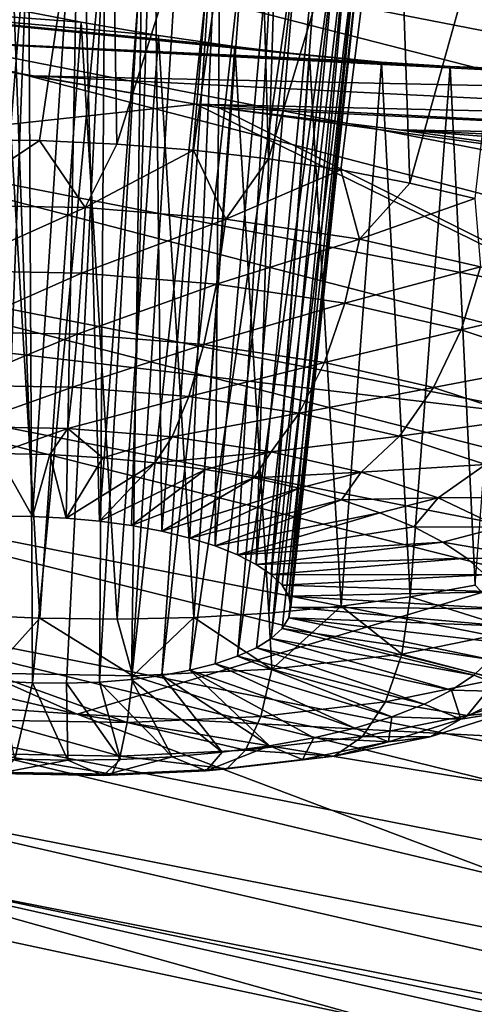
# Model space of a CAD drawing. Header units: metres. Extents: x -90 to 304, y -90 to 74.
# Tile 201 of 570: x 206.633 to 207.512, y -9.08 to -7.175. Entities that reach past the tile are written whole.
import ezdxf

# ---------------------------------------------------------------- set-up
doc = ezdxf.new("R2010")
doc.units = ezdxf.units.M
doc.layers.add('solid_21662050_350', color=7, linetype='CONTINUOUS')

msp = doc.modelspace()

# ---------------------------------------------------------------- linework, layer by layer
at = {"layer": 'solid_21662050_350'}
for points in [[(208.678421, -5.884342, 231.857071), (206.642166, -6.833382, 232.286163), (210.501968, -7.576946, 234.364822)], [(206.515869, -6.443076, 194.349792), (206.805862, -6.496305, 194.327148), (206.520935, -7.406967, 194.091385)], [(206.805862, -6.496305, 194.327148), (206.670731, -7.408711, 194.082458), (206.520935, -7.406967, 194.091385)], [(206.805862, -6.496305, 194.327148), (206.820511, -7.415517, 194.088394), (206.670731, -7.408711, 194.082458)], [(206.805862, -6.496305, 194.327148), (207.089523, -6.561031, 194.359238), (206.820511, -7.415517, 194.088394)], [(207.089523, -6.561031, 194.359238), (206.968674, -7.42731, 194.109146), (206.820511, -7.415517, 194.088394)], [(207.089523, -6.561031, 194.359238), (207.113571, -7.443963, 194.144455), (206.968674, -7.42731, 194.109146)], [(207.089523, -6.561031, 194.359238), (207.358337, -6.635234, 194.444504), (207.113571, -7.443963, 194.144455)], [(202.784698, -6.606556, 198.711609), (206.655457, -7.283684, 197.837723), (206.97316, -7.337989, 197.789246)], [(204.651443, -7.589382, 201.441513), (202.784698, -6.606556, 198.711609), (206.97316, -7.337989, 197.789246)], [(202.784698, -6.606556, 198.711609), (206.294586, -7.20778, 197.832993), (206.655457, -7.283684, 197.837723)], [(207.358337, -6.635234, 194.444504), (207.253616, -7.46529, 194.19397), (207.113571, -7.443963, 194.144455)], [(207.358337, -6.635234, 194.444504), (207.387283, -7.49106, 194.257126), (207.253616, -7.46529, 194.19397)], [(207.358337, -6.635234, 194.444504), (207.6035, -6.716632, 194.58049), (207.387283, -7.49106, 194.257126)], [(206.604385, -6.671102, 195.216782), (206.592117, -8.135149, 194.826004), (206.657364, -8.135633, 194.821304)], [(206.749786, -6.697379, 195.203064), (206.604385, -6.671102, 195.216782), (206.657364, -8.135633, 194.821304)], [(206.749786, -6.697379, 195.203064), (206.657364, -8.135633, 194.821304), (206.722595, -8.138872, 194.824692)], [(206.749786, -6.697379, 195.203064), (206.722595, -8.138872, 194.824692), (206.786713, -8.144814, 194.836136)], [(206.891403, -6.730913, 195.223587), (206.749786, -6.697379, 195.203064), (206.786713, -8.144814, 194.836136)], [(207.6035, -6.716632, 194.58049), (207.513107, -7.52099, 194.333237), (207.387283, -7.49106, 194.257126)], [(206.891403, -6.730913, 195.223587), (206.786713, -8.144814, 194.836136), (206.848618, -8.153356, 194.855423)], [(206.891403, -6.730913, 195.223587), (206.848618, -8.153356, 194.855423), (206.907257, -8.164351, 194.882217)], [(207.021667, -6.769846, 195.276855), (206.891403, -6.730913, 195.223587), (206.907257, -8.164351, 194.882217)], [(207.021667, -6.769846, 195.276855), (206.907257, -8.164351, 194.882217), (206.961639, -8.177615, 194.916077)], [(207.021667, -6.769846, 195.276855), (206.961639, -8.177615, 194.916077), (207.010788, -8.192911, 194.956406)], [(207.133545, -6.812063, 195.359894), (207.021667, -6.769846, 195.276855), (207.010788, -8.192911, 194.956406)], [(207.133545, -6.812063, 195.359894), (207.010788, -8.192911, 194.956406), (207.053909, -8.20999, 195.002518)], [(207.133545, -6.812063, 195.359894), (207.053909, -8.20999, 195.002518), (207.09024, -8.228551, 195.053635)], [(207.133545, -6.812063, 195.359894), (207.09024, -8.228551, 195.053635), (207.220642, -6.855193, 195.468063)], [(206.313034, -6.958909, 232.279266), (210.154724, -7.707345, 234.369751), (206.642166, -6.833382, 232.286163)], [(210.154724, -7.707345, 234.369751), (210.501968, -7.576946, 234.364822), (206.642166, -6.833382, 232.286163)], [(207.220642, -6.855193, 195.468063), (207.09024, -8.228551, 195.053635), (207.119171, -8.24828, 195.108871)], [(207.277817, -6.896684, 195.59491), (207.220642, -6.855193, 195.468063), (207.119171, -8.24828, 195.108871)], [(207.277817, -6.896684, 195.59491), (207.119171, -8.24828, 195.108871), (207.140198, -8.26884, 195.167297)], [(207.277817, -6.896684, 195.59491), (207.140198, -8.26884, 195.167297), (207.152969, -8.289871, 195.227875)], [(207.301971, -6.93422, 195.733307), (207.277817, -6.896684, 195.59491), (207.152969, -8.289871, 195.227875)], [(206.505997, -6.92331, 196.375961), (206.649857, -6.957394, 196.395782), (206.528275, -8.448718, 195.753113)], [(207.301971, -6.93422, 195.733307), (207.152969, -8.289871, 195.227875), (207.157272, -8.311031, 195.289642)], [(207.301971, -6.93422, 195.733307), (207.157272, -8.311031, 195.289642), (207.153, -8.33194, 195.351456)], [(207.291763, -6.965678, 195.875473), (207.301971, -6.93422, 195.733307), (207.153, -8.33194, 195.351456)], [(210.065826, -7.921561, 234.470383), (206.313034, -6.958909, 232.279266), (206.213181, -7.169839, 232.373199)], [(210.065826, -7.921561, 234.470383), (210.154724, -7.707345, 234.369751), (206.313034, -6.958909, 232.279266)], [(206.649857, -6.957394, 196.395782), (206.592392, -8.454659, 195.764557), (206.528275, -8.448718, 195.753113)], [(206.649857, -6.957394, 196.395782), (206.657623, -8.4579, 195.767944), (206.592392, -8.454659, 195.764557)], [(206.649857, -6.957394, 196.395782), (206.797241, -6.983893, 196.380356), (206.657623, -8.4579, 195.767944)], [(207.291763, -6.965678, 195.875473), (207.140274, -8.352248, 195.412308), (207.119278, -8.371606, 195.471146)], [(207.247604, -6.989304, 196.013702), (207.291763, -6.965678, 195.875473), (207.119278, -8.371606, 195.471146)], [(207.291763, -6.965678, 195.875473), (207.153, -8.33194, 195.351456), (207.140274, -8.352248, 195.412308)], [(206.797241, -6.983893, 196.380356), (206.72287, -8.458384, 195.763245), (206.657623, -8.4579, 195.767944)], [(206.797241, -6.983893, 196.380356), (206.786972, -8.456101, 195.750534), (206.72287, -8.458384, 195.763245)], [(206.797241, -6.983893, 196.380356), (206.869476, -6.993737, 196.359497), (206.786972, -8.456101, 195.750534)], [(207.247604, -6.989304, 196.013702), (207.090378, -8.389684, 195.526962), (207.054062, -8.406177, 195.578812)], [(207.171402, -7.003684, 196.140411), (207.247604, -6.989304, 196.013702), (207.054062, -8.406177, 195.578812)], [(207.247604, -6.989304, 196.013702), (207.119278, -8.371606, 195.471146), (207.090378, -8.389684, 195.526962)], [(206.869476, -6.993737, 196.359497), (206.848877, -8.451093, 195.730011), (206.786972, -8.456101, 195.750534)], [(206.869476, -6.993737, 196.359497), (206.939209, -7.001074, 196.3302), (206.848877, -8.451093, 195.730011)], [(206.939209, -7.001074, 196.3302), (207.00531, -7.005778, 196.292923), (206.848877, -8.451093, 195.730011)], [(207.00531, -7.005778, 196.292923), (206.907501, -8.443444, 195.702042), (206.848877, -8.451093, 195.730011)], [(207.00531, -7.005778, 196.292923), (207.066681, -7.007778, 196.248306), (206.907501, -8.443444, 195.702042)], [(207.066681, -7.007778, 196.248306), (206.961838, -8.433286, 195.667099), (206.907501, -8.443444, 195.702042)], [(207.171402, -7.003684, 196.140411), (207.010986, -8.42079, 195.625778), (206.961838, -8.433286, 195.667099)], [(207.066681, -7.007778, 196.248306), (207.171402, -7.003684, 196.140411), (206.961838, -8.433286, 195.667099)], [(207.171402, -7.003684, 196.140411), (207.054062, -8.406177, 195.578812), (207.010986, -8.42079, 195.625778)], [(207.332657, -7.256982, 197.103104), (206.294586, -7.20778, 197.832993), (205.94696, -7.119835, 197.765701)], [(206.751587, -7.179666, 197.281052), (205.94696, -7.119835, 197.765701), (206.601547, -7.15074, 197.289352)], [(206.901291, -7.205019, 197.258026), (205.94696, -7.119835, 197.765701), (206.751587, -7.179666, 197.281052)], [(207.049042, -7.226511, 197.220444), (205.94696, -7.119835, 197.765701), (206.901291, -7.205019, 197.258026)], [(207.193344, -7.243901, 197.168625), (205.94696, -7.119835, 197.765701), (207.049042, -7.226511, 197.220444)], [(207.332657, -7.256982, 197.103104), (205.94696, -7.119835, 197.765701), (207.193344, -7.243901, 197.168625)], [(206.601547, -7.15074, 197.289352), (206.521683, -8.325965, 196.790909), (206.671478, -8.332771, 196.796844)], [(206.751587, -7.179666, 197.281052), (206.601547, -7.15074, 197.289352), (206.671478, -8.332771, 196.796844)], [(206.213181, -7.169839, 232.373199), (206.133148, -7.39966, 232.426575), (209.994568, -8.15432, 234.529022)], [(210.065826, -7.921561, 234.470383), (206.213181, -7.169839, 232.373199), (209.994568, -8.15432, 234.529022)], [(206.751587, -7.179666, 197.281052), (206.671478, -8.332771, 196.796844), (206.821274, -8.334515, 196.787918)], [(206.901291, -7.205019, 197.258026), (206.751587, -7.179666, 197.281052), (206.821274, -8.334515, 196.787918)], [(208.553726, -7.324279, 196.362274), (206.655457, -7.283684, 197.837723), (206.294586, -7.20778, 197.832993)], [(207.465485, -7.265616, 197.024536), (208.553726, -7.324279, 196.362274), (206.294586, -7.20778, 197.832993)], [(207.465485, -7.265616, 197.024536), (206.294586, -7.20778, 197.832993), (207.332657, -7.256982, 197.103104)], [(206.901291, -7.205019, 197.258026), (206.821274, -8.334515, 196.787918), (206.969421, -8.331178, 196.764206)], [(207.049042, -7.226511, 197.220444), (206.901291, -7.205019, 197.258026), (206.969421, -8.331178, 196.764206)], [(207.049042, -7.226511, 197.220444), (206.969421, -8.331178, 196.764206), (207.114288, -8.322796, 196.725998)], [(207.193344, -7.243901, 197.168625), (207.049042, -7.226511, 197.220444), (207.114288, -8.322796, 196.725998)], [(207.193344, -7.243901, 197.168625), (207.114288, -8.322796, 196.725998), (207.254318, -8.309461, 196.673691)], [(207.332657, -7.256982, 197.103104), (207.193344, -7.243901, 197.168625), (207.254318, -8.309461, 196.673691)], [(207.332657, -7.256982, 197.103104), (207.254318, -8.309461, 196.673691), (207.387939, -8.29132, 196.607849)], [(207.465485, -7.265616, 197.024536), (207.332657, -7.256982, 197.103104), (207.387939, -8.29132, 196.607849)], [(207.465485, -7.265616, 197.024536), (207.387939, -8.29132, 196.607849), (207.513718, -8.26857, 196.529221)], [(207.589981, -7.269702, 196.934143), (208.553726, -7.324279, 196.362274), (207.465485, -7.265616, 197.024536)], [(207.589981, -7.269702, 196.934143), (207.465485, -7.265616, 197.024536), (207.513718, -8.26857, 196.529221)], [(208.416336, -7.372029, 196.681259), (206.97316, -7.337989, 197.789246), (206.655457, -7.283684, 197.837723)], [(208.416336, -7.372029, 196.681259), (206.655457, -7.283684, 197.837723), (208.553726, -7.324279, 196.362274)], [(201.670166, -7.323365, 204.067566), (204.651443, -7.589382, 201.441513), (206.743896, -8.518582, 204.022461)], [(203.949539, -8.325487, 206.851059), (201.670166, -7.323365, 204.067566), (206.743896, -8.518582, 204.022461)], [(204.651443, -7.589382, 201.441513), (206.97316, -7.337989, 197.789246), (208.377365, -8.027205, 199.702515)], [(207.017075, -7.344556, 197.77861), (208.377365, -8.027205, 199.702515), (206.97316, -7.337989, 197.789246)], [(208.22525, -7.403652, 196.978912), (206.97316, -7.337989, 197.789246), (208.416336, -7.372029, 196.681259)], [(207.017075, -7.344556, 197.77861), (206.97316, -7.337989, 197.789246), (208.22525, -7.403652, 196.978912)], [(207.017075, -7.344556, 197.77861), (211.294769, -7.931675, 196.867462), (208.377365, -8.027205, 199.702515)], [(207.017075, -7.344556, 197.77861), (207.366882, -7.388117, 197.657364), (211.294769, -7.931675, 196.867462)], [(207.017075, -7.344556, 197.77861), (208.22525, -7.403652, 196.978912), (207.366882, -7.388117, 197.657364)], [(207.366882, -7.388117, 197.657364), (207.693436, -7.412772, 197.477417), (211.294769, -7.931675, 196.867462)], [(207.366882, -7.388117, 197.657364), (208.22525, -7.403652, 196.978912), (207.982895, -7.417746, 197.247574)], [(207.366882, -7.388117, 197.657364), (207.982895, -7.417746, 197.247574), (207.693436, -7.412772, 197.477417)], [(206.133148, -7.39966, 232.426575), (206.076859, -7.629981, 232.439331), (209.944443, -8.387053, 234.545364)], [(209.994568, -8.15432, 234.529022), (206.133148, -7.39966, 232.426575), (209.944443, -8.387053, 234.545364)], [(206.48317, -7.533343, 194.079132), (206.520935, -7.406967, 194.091385), (206.670731, -7.408711, 194.082458)], [(206.759064, -7.538305, 194.067825), (206.48317, -7.533343, 194.079132), (206.670731, -7.408711, 194.082458)], [(206.759064, -7.538305, 194.067825), (206.670731, -7.408711, 194.082458), (206.820511, -7.415517, 194.088394)], [(206.759064, -7.538305, 194.067825), (206.820511, -7.415517, 194.088394), (206.968674, -7.42731, 194.109146)], [(207.031418, -7.560575, 194.107697), (206.759064, -7.538305, 194.067825), (206.968674, -7.42731, 194.109146)], [(207.031418, -7.560575, 194.107697), (206.968674, -7.42731, 194.109146), (207.113571, -7.443963, 194.144455)], [(207.031418, -7.560575, 194.107697), (207.113571, -7.443963, 194.144455), (207.253616, -7.46529, 194.19397)], [(207.289795, -7.599298, 194.197205), (207.031418, -7.560575, 194.107697), (207.253616, -7.46529, 194.19397)], [(207.289795, -7.599298, 194.197205), (207.253616, -7.46529, 194.19397), (207.387283, -7.49106, 194.257126)], [(207.289795, -7.599298, 194.197205), (207.387283, -7.49106, 194.257126), (207.513107, -7.52099, 194.333237)], [(207.524246, -7.652987, 194.332916), (207.289795, -7.599298, 194.197205), (207.513107, -7.52099, 194.333237)], [(206.487, -7.660123, 194.094528), (206.48317, -7.533343, 194.079132), (206.759064, -7.538305, 194.067825)], [(206.487, -7.660123, 194.094528), (206.759064, -7.538305, 194.067825), (206.751953, -7.664888, 194.083664)], [(206.751953, -7.664888, 194.083664), (206.759064, -7.538305, 194.067825), (207.031418, -7.560575, 194.107697)], [(206.751953, -7.664888, 194.083664), (207.031418, -7.560575, 194.107697), (207.013504, -7.686275, 194.121948)], [(207.013504, -7.686275, 194.121948), (207.031418, -7.560575, 194.107697), (207.289795, -7.599298, 194.197205)], [(206.743896, -8.518582, 204.022461), (204.651443, -7.589382, 201.441513), (208.377365, -8.027205, 199.702515)], [(207.013504, -7.686275, 194.121948), (207.289795, -7.599298, 194.197205), (207.261627, -7.723461, 194.207901)], [(207.261627, -7.723461, 194.207901), (207.289795, -7.599298, 194.197205), (207.524246, -7.652987, 194.332916)], [(206.076859, -7.629981, 232.439331), (206.044205, -7.853395, 232.414368), (209.915359, -8.612317, 234.522339)], [(209.944443, -8.387053, 234.545364), (206.076859, -7.629981, 232.439331), (209.915359, -8.612317, 234.522339)], [(207.261627, -7.723461, 194.207901), (207.524246, -7.652987, 194.332916), (207.486771, -7.775018, 194.338226)], [(207.486771, -7.775018, 194.338226), (207.524246, -7.652987, 194.332916), (207.725769, -7.719575, 194.509613)], [(206.487, -7.660123, 194.094528), (206.751953, -7.664888, 194.083664), (206.494949, -7.778769, 194.141281)], [(206.751953, -7.664888, 194.083664), (206.743591, -7.783241, 194.131088), (206.494949, -7.778769, 194.141281)], [(206.751953, -7.664888, 194.083664), (207.013504, -7.686275, 194.121948), (206.743591, -7.783241, 194.131088)], [(207.013504, -7.686275, 194.121948), (206.989075, -7.803312, 194.167007), (206.743591, -7.783241, 194.131088)], [(207.013504, -7.686275, 194.121948), (207.261627, -7.723461, 194.207901), (206.989075, -7.803312, 194.167007)], [(207.261627, -7.723461, 194.207901), (207.221924, -7.838212, 194.247681), (206.989075, -7.803312, 194.167007)], [(207.261627, -7.723461, 194.207901), (207.486771, -7.775018, 194.338226), (207.221924, -7.838212, 194.247681)], [(207.486771, -7.775018, 194.338226), (207.725769, -7.719575, 194.509613), (207.680298, -7.838965, 194.507919)], [(206.494949, -7.778769, 194.141281), (206.743591, -7.783241, 194.131088), (206.506485, -7.881532, 194.216324)], [(206.743591, -7.783241, 194.131088), (206.734558, -7.885633, 194.20697), (206.506485, -7.881532, 194.216324)], [(206.743591, -7.783241, 194.131088), (206.989075, -7.803312, 194.167007), (206.734558, -7.885633, 194.20697)], [(207.486771, -7.775018, 194.338226), (207.433228, -7.886598, 194.369995), (207.221924, -7.838212, 194.247681)], [(207.486771, -7.775018, 194.338226), (207.680298, -7.838965, 194.507919), (207.433228, -7.886598, 194.369995)], [(206.989075, -7.803312, 194.167007), (206.959717, -7.904044, 194.239929), (206.734558, -7.885633, 194.20697)], [(206.989075, -7.803312, 194.167007), (207.221924, -7.838212, 194.247681), (206.959717, -7.904044, 194.239929)], [(207.221924, -7.838212, 194.247681), (207.173309, -7.936056, 194.313919), (206.959717, -7.904044, 194.239929)], [(207.221924, -7.838212, 194.247681), (207.433228, -7.886598, 194.369995), (207.173309, -7.936056, 194.313919)], [(207.680298, -7.838965, 194.507919), (207.614853, -7.946611, 194.529236), (207.433228, -7.886598, 194.369995)], [(206.044205, -7.853395, 232.414368), (206.032471, -8.06971, 232.356323), (209.904892, -8.829982, 234.464752)], [(209.915359, -8.612317, 234.522339), (206.044205, -7.853395, 232.414368), (209.904892, -8.829982, 234.464752)], [(206.506485, -7.881532, 194.216324), (206.734558, -7.885633, 194.20697), (206.520859, -7.961702, 194.314758)], [(206.734558, -7.885633, 194.20697), (206.725418, -7.965381, 194.306381), (206.520859, -7.961702, 194.314758)], [(206.734558, -7.885633, 194.20697), (206.959717, -7.904044, 194.239929), (206.725418, -7.965381, 194.306381)], [(206.959717, -7.904044, 194.239929), (206.927368, -7.981894, 194.335938), (206.725418, -7.965381, 194.306381)], [(206.959717, -7.904044, 194.239929), (207.173309, -7.936056, 194.313919), (206.927368, -7.981894, 194.335938)], [(207.433228, -7.886598, 194.369995), (207.367126, -7.980438, 194.426102), (207.173309, -7.936056, 194.313919)], [(207.433228, -7.886598, 194.369995), (207.614853, -7.946611, 194.529236), (207.367126, -7.980438, 194.426102)], [(207.173309, -7.936056, 194.313919), (207.118942, -8.010606, 194.402298), (206.927368, -7.981894, 194.335938)], [(207.173309, -7.936056, 194.313919), (207.367126, -7.980438, 194.426102), (207.118942, -8.010606, 194.402298)], [(206.520859, -7.961702, 194.314758), (206.725418, -7.965381, 194.306381), (206.588287, -8.013765, 194.424545)], [(207.614853, -7.946611, 194.529236), (207.533722, -8.035486, 194.572174), (207.367126, -7.980438, 194.426102)], [(206.725418, -7.965381, 194.306381), (206.691101, -8.01608, 194.421692), (206.588287, -8.013765, 194.424545)], [(206.725418, -7.965381, 194.306381), (206.793488, -8.022098, 194.429764), (206.691101, -8.01608, 194.421692)], [(206.725418, -7.965381, 194.306381), (206.927368, -7.981894, 194.335938), (206.793488, -8.022098, 194.429764)], [(207.367126, -7.980438, 194.426102), (207.292786, -8.050413, 194.502914), (207.118942, -8.010606, 194.402298)], [(207.367126, -7.980438, 194.426102), (207.533722, -8.035486, 194.572174), (207.292786, -8.050413, 194.502914)], [(206.927368, -7.981894, 194.335938), (206.894165, -8.031743, 194.448654), (206.793488, -8.022098, 194.429764)], [(206.927368, -7.981894, 194.335938), (207.118942, -8.010606, 194.402298), (206.894165, -8.031743, 194.448654)], [(206.588287, -8.013765, 194.424545), (206.657364, -8.135633, 194.821304), (206.592117, -8.135149, 194.826004)], [(206.588287, -8.013765, 194.424545), (206.691101, -8.01608, 194.421692), (206.657364, -8.135633, 194.821304)], [(206.691101, -8.01608, 194.421692), (206.722595, -8.138872, 194.824692), (206.657364, -8.135633, 194.821304)], [(206.691101, -8.01608, 194.421692), (206.793488, -8.022098, 194.429764), (206.722595, -8.138872, 194.824692)], [(207.118942, -8.010606, 194.402298), (206.991852, -8.044894, 194.478119), (206.894165, -8.031743, 194.448654)], [(207.118942, -8.010606, 194.402298), (207.085342, -8.061387, 194.517792), (206.991852, -8.044894, 194.478119)], [(207.118942, -8.010606, 194.402298), (207.292786, -8.050413, 194.502914), (207.085342, -8.061387, 194.517792)], [(206.793488, -8.022098, 194.429764), (206.894165, -8.031743, 194.448654), (206.722595, -8.138872, 194.824692)], [(206.894165, -8.031743, 194.448654), (206.786713, -8.144814, 194.836136), (206.722595, -8.138872, 194.824692)], [(206.743896, -8.518582, 204.022461), (208.377365, -8.027205, 199.702515), (209.907272, -8.685883, 201.532059)], [(206.894165, -8.031743, 194.448654), (206.991852, -8.044894, 194.478119), (206.786713, -8.144814, 194.836136)], [(207.533722, -8.035486, 194.572174), (207.4422, -8.099786, 194.633942), (207.292786, -8.050413, 194.502914)], [(207.533722, -8.035486, 194.572174), (207.666687, -8.099084, 194.746521), (207.4422, -8.099786, 194.633942)], [(206.991852, -8.044894, 194.478119), (206.848618, -8.153356, 194.855423), (206.786713, -8.144814, 194.836136)], [(206.991852, -8.044894, 194.478119), (207.085342, -8.061387, 194.517792), (206.848618, -8.153356, 194.855423)], [(207.292786, -8.050413, 194.502914), (207.173431, -8.081013, 194.567169), (207.085342, -8.061387, 194.517792)], [(207.292786, -8.050413, 194.502914), (207.255035, -8.103525, 194.625656), (207.173431, -8.081013, 194.567169)], [(207.292786, -8.050413, 194.502914), (207.4422, -8.099786, 194.633942), (207.255035, -8.103525, 194.625656)], [(206.032471, -8.06971, 232.356323), (206.041779, -8.277832, 232.265411), (209.913177, -9.038943, 234.372818)], [(209.904892, -8.829982, 234.464752), (206.032471, -8.06971, 232.356323), (209.913177, -9.038943, 234.372818)], [(207.085342, -8.061387, 194.517792), (206.907257, -8.164351, 194.882217), (206.848618, -8.153356, 194.855423)], [(207.085342, -8.061387, 194.517792), (207.173431, -8.081013, 194.567169), (206.907257, -8.164351, 194.882217)], [(207.173431, -8.081013, 194.567169), (206.961639, -8.177615, 194.916077), (206.907257, -8.164351, 194.882217)], [(207.173431, -8.081013, 194.567169), (207.255035, -8.103525, 194.625656), (206.961639, -8.177615, 194.916077)], [(207.255035, -8.103525, 194.625656), (207.010788, -8.192911, 194.956406), (206.961639, -8.177615, 194.916077)], [(207.255035, -8.103525, 194.625656), (207.329117, -8.128641, 194.692474), (207.010788, -8.192911, 194.956406)], [(207.4422, -8.099786, 194.633942), (207.329117, -8.128641, 194.692474), (207.255035, -8.103525, 194.625656)], [(207.4422, -8.099786, 194.633942), (207.394745, -8.156045, 194.766815), (207.329117, -8.128641, 194.692474)], [(207.4422, -8.099786, 194.633942), (207.561462, -8.156828, 194.790314), (207.394745, -8.156045, 194.766815)], [(207.666687, -8.099084, 194.746521), (207.561462, -8.156828, 194.790314), (207.4422, -8.099786, 194.633942)], [(207.329117, -8.128641, 194.692474), (207.053909, -8.20999, 195.002518), (207.010788, -8.192911, 194.956406)], [(207.329117, -8.128641, 194.692474), (207.394745, -8.156045, 194.766815), (207.053909, -8.20999, 195.002518)], [(207.394745, -8.156045, 194.766815), (207.451111, -8.185392, 194.847733), (207.053909, -8.20999, 195.002518)], [(207.561462, -8.156828, 194.790314), (207.451111, -8.185392, 194.847733), (207.394745, -8.156045, 194.766815)], [(207.645981, -8.219345, 194.966019), (207.451111, -8.185392, 194.847733), (207.561462, -8.156828, 194.790314)], [(207.758499, -9.797087, 228.985809), (205.233261, -8.662766, 230.941711), (203.202759, -8.190009, 229.640213)], [(207.758499, -9.797087, 228.985809), (203.202759, -8.190009, 229.640213), (203.751312, -8.869046, 226.408066)], [(207.451111, -8.185392, 194.847733), (207.09024, -8.228551, 195.053635), (207.053909, -8.20999, 195.002518)], [(207.497467, -8.216313, 194.934219), (207.09024, -8.228551, 195.053635), (207.451111, -8.185392, 194.847733)], [(207.645981, -8.219345, 194.966019), (207.497467, -8.216313, 194.934219), (207.451111, -8.185392, 194.847733)], [(207.497467, -8.216313, 194.934219), (207.119171, -8.24828, 195.108871), (207.09024, -8.228551, 195.053635)], [(207.533264, -8.24842, 195.025177), (207.119171, -8.24828, 195.108871), (207.497467, -8.216313, 194.934219)], [(207.645981, -8.219345, 194.966019), (207.533264, -8.24842, 195.025177), (207.497467, -8.216313, 194.934219)], [(207.533264, -8.24842, 195.025177), (207.140198, -8.26884, 195.167297), (207.119171, -8.24828, 195.108871)], [(207.55806, -8.281307, 195.119461), (207.140198, -8.26884, 195.167297), (207.533264, -8.24842, 195.025177)], [(206.041779, -8.277832, 232.265411), (206.074936, -8.475545, 232.137634), (209.942688, -9.236912, 234.242355)], [(209.913177, -9.038943, 234.372818), (206.041779, -8.277832, 232.265411), (209.942688, -9.236912, 234.242355)], [(207.55806, -8.281307, 195.119461), (207.152969, -8.289871, 195.227875), (207.140198, -8.26884, 195.167297)], [(207.571503, -8.314563, 195.215881), (207.152969, -8.289871, 195.227875), (207.55806, -8.281307, 195.119461)], [(207.596054, -8.356535, 196.392868), (207.513718, -8.26857, 196.529221), (207.387939, -8.29132, 196.607849)], [(207.571503, -8.314563, 195.215881), (207.157272, -8.311031, 195.289642), (207.152969, -8.289871, 195.227875)], [(207.371719, -8.401972, 196.547394), (207.387939, -8.29132, 196.607849), (207.254318, -8.309461, 196.673691)], [(207.371719, -8.401972, 196.547394), (207.596054, -8.356535, 196.392868), (207.387939, -8.29132, 196.607849)], [(207.120316, -8.431527, 196.657806), (207.114288, -8.322796, 196.725998), (206.969421, -8.331178, 196.764206)], [(207.120316, -8.431527, 196.657806), (207.254318, -8.309461, 196.673691), (207.114288, -8.322796, 196.725998)], [(207.120316, -8.431527, 196.657806), (207.371719, -8.401972, 196.547394), (207.254318, -8.309461, 196.673691)], [(207.573456, -8.347768, 195.313248), (207.153, -8.33194, 195.351456), (207.157272, -8.311031, 195.289642)], [(207.573456, -8.347768, 195.313248), (207.157272, -8.311031, 195.289642), (207.571503, -8.314563, 195.215881)], [(203.949539, -8.325487, 206.851059), (206.743896, -8.518582, 204.022461), (209.048676, -9.388226, 206.437988)], [(206.45668, -9.263122, 209.455444), (203.949539, -8.325487, 206.851059), (209.048676, -9.388226, 206.437988)], [(206.575607, -8.439102, 196.731155), (206.671478, -8.332771, 196.796844), (206.521683, -8.325965, 196.790909)], [(206.575607, -8.439102, 196.731155), (206.851501, -8.444064, 196.719849), (206.671478, -8.332771, 196.796844)], [(206.851501, -8.444064, 196.719849), (206.821274, -8.334515, 196.787918), (206.671478, -8.332771, 196.796844)], [(206.851501, -8.444064, 196.719849), (206.969421, -8.331178, 196.764206), (206.821274, -8.334515, 196.787918)], [(206.851501, -8.444064, 196.719849), (207.120316, -8.431527, 196.657806), (206.969421, -8.331178, 196.764206)], [(207.542892, -8.412363, 195.505859), (207.140274, -8.352248, 195.412308), (207.153, -8.33194, 195.351456)], [(207.563873, -8.380506, 195.410309), (207.153, -8.33194, 195.351456), (207.573456, -8.347768, 195.313248)], [(207.542892, -8.412363, 195.505859), (207.153, -8.33194, 195.351456), (207.563873, -8.380506, 195.410309)], [(207.510788, -8.442941, 195.598694), (207.119278, -8.371606, 195.471146), (207.140274, -8.352248, 195.412308)], [(207.510788, -8.442941, 195.598694), (207.140274, -8.352248, 195.412308), (207.542892, -8.412363, 195.505859)], [(207.555725, -8.450646, 196.316437), (207.596054, -8.356535, 196.392868), (207.371719, -8.401972, 196.547394)], [(207.467926, -8.471853, 195.687653), (207.090378, -8.389684, 195.526962), (207.119278, -8.371606, 195.471146)], [(207.467926, -8.471853, 195.687653), (207.119278, -8.371606, 195.471146), (207.510788, -8.442941, 195.598694)], [(207.414871, -8.498737, 195.771606), (207.054062, -8.406177, 195.578812), (207.090378, -8.389684, 195.526962)], [(207.414871, -8.498737, 195.771606), (207.090378, -8.389684, 195.526962), (207.467926, -8.471853, 195.687653)], [(207.352295, -8.523255, 195.849487), (207.010986, -8.42079, 195.625778), (207.054062, -8.406177, 195.578812)], [(207.352295, -8.523255, 195.849487), (207.054062, -8.406177, 195.578812), (207.414871, -8.498737, 195.771606)], [(207.340286, -8.49428, 196.464828), (207.371719, -8.401972, 196.547394), (207.120316, -8.431527, 196.657806)], [(207.555725, -8.450646, 196.316437), (207.371719, -8.401972, 196.547394), (207.340286, -8.49428, 196.464828)], [(207.593918, -8.474941, 195.721725), (207.510788, -8.442941, 195.598694), (207.542892, -8.412363, 195.505859)], [(207.098862, -8.522662, 196.570862), (207.120316, -8.431527, 196.657806), (206.851501, -8.444064, 196.719849)], [(207.115784, -8.579699, 196.037491), (206.907501, -8.443444, 195.702042), (206.961838, -8.433286, 195.667099)], [(207.280975, -8.545098, 195.920349), (206.961838, -8.433286, 195.667099), (207.010986, -8.42079, 195.625778)], [(207.201797, -8.563993, 195.983276), (206.961838, -8.433286, 195.667099), (207.280975, -8.545098, 195.920349)], [(207.115784, -8.579699, 196.037491), (206.961838, -8.433286, 195.667099), (207.201797, -8.563993, 195.983276)], [(207.280975, -8.545098, 195.920349), (207.010986, -8.42079, 195.625778), (207.352295, -8.523255, 195.849487)], [(207.340286, -8.49428, 196.464828), (207.120316, -8.431527, 196.657806), (207.098862, -8.522662, 196.570862)], [(206.840714, -8.534702, 196.630447), (206.851501, -8.444064, 196.719849), (206.575607, -8.439102, 196.731155)], [(206.840714, -8.534702, 196.630447), (206.575607, -8.439102, 196.731155), (206.575775, -8.529937, 196.641312)], [(206.623001, -8.60504, 196.158173), (206.592392, -8.454659, 195.764557), (206.657623, -8.4579, 195.767944)], [(206.827774, -8.605936, 196.141586), (206.72287, -8.458384, 195.763245), (206.786972, -8.456101, 195.750534)], [(206.927582, -8.600803, 196.117142), (206.786972, -8.456101, 195.750534), (206.848877, -8.451093, 195.730011)], [(206.827774, -8.605936, 196.141586), (206.786972, -8.456101, 195.750534), (206.927582, -8.600803, 196.117142)], [(207.098862, -8.522662, 196.570862), (206.851501, -8.444064, 196.719849), (206.840714, -8.534702, 196.630447)], [(207.023987, -8.592021, 196.082306), (206.848877, -8.451093, 195.730011), (206.907501, -8.443444, 195.702042)], [(206.927582, -8.600803, 196.117142), (206.848877, -8.451093, 195.730011), (207.023987, -8.592021, 196.082306)], [(207.023987, -8.592021, 196.082306), (206.907501, -8.443444, 195.702042), (207.115784, -8.579699, 196.037491)], [(207.555725, -8.450646, 196.316437), (207.340286, -8.49428, 196.464828), (207.49794, -8.520676, 196.226547)], [(207.593918, -8.474941, 195.721725), (207.467926, -8.471853, 195.687653), (207.510788, -8.442941, 195.598694)], [(207.555725, -8.450646, 196.316437), (207.49794, -8.520676, 196.226547), (207.667953, -8.466986, 196.052872)], [(206.074936, -8.475545, 232.137634), (206.132858, -8.654804, 231.97435), (209.994247, -9.415782, 234.074661)], [(209.942688, -9.236912, 234.242355), (206.074936, -8.475545, 232.137634), (209.994247, -9.415782, 234.074661)], [(206.623001, -8.60504, 196.158173), (206.657623, -8.4579, 195.767944), (206.72583, -8.607353, 196.155319)], [(206.72583, -8.607353, 196.155319), (206.657623, -8.4579, 195.767944), (206.72287, -8.458384, 195.763245)], [(206.72583, -8.607353, 196.155319), (206.72287, -8.458384, 195.763245), (206.827774, -8.605936, 196.141586)], [(207.485886, -8.527895, 195.887421), (207.414871, -8.498737, 195.771606), (207.467926, -8.471853, 195.687653)], [(207.593918, -8.474941, 195.721725), (207.485886, -8.527895, 195.887421), (207.467926, -8.471853, 195.687653)], [(207.582428, -8.512802, 195.969742), (207.485886, -8.527895, 195.887421), (207.593918, -8.474941, 195.721725)], [(207.667953, -8.466986, 196.052872), (207.49794, -8.520676, 196.226547), (207.582428, -8.512802, 195.969742)], [(207.340286, -8.49428, 196.464828), (207.098862, -8.522662, 196.570862), (207.295761, -8.561625, 196.365799)], [(207.340286, -8.49428, 196.464828), (207.295761, -8.561625, 196.365799), (207.49794, -8.520676, 196.226547)], [(207.485886, -8.527895, 195.887421), (207.352295, -8.523255, 195.849487), (207.414871, -8.498737, 195.771606)], [(207.582428, -8.512802, 195.969742), (207.426483, -8.562049, 196.129044), (207.485886, -8.527895, 195.887421)], [(207.49794, -8.520676, 196.226547), (207.426483, -8.562049, 196.129044), (207.582428, -8.512802, 195.969742)], [(206.575775, -8.529937, 196.641312), (206.578262, -8.59509, 196.531433), (206.826904, -8.599562, 196.521225)], [(206.840714, -8.534702, 196.630447), (206.575775, -8.529937, 196.641312), (206.826904, -8.599562, 196.521225)], [(206.743896, -8.518582, 204.022461), (209.907272, -8.685883, 201.532059), (211.556564, -9.310629, 203.267349)], [(209.048676, -9.388226, 206.437988), (206.743896, -8.518582, 204.022461), (211.556564, -9.310629, 203.267349)], [(207.098862, -8.522662, 196.570862), (206.840714, -8.534702, 196.630447), (207.069183, -8.588263, 196.465302)], [(207.098862, -8.522662, 196.570862), (207.069183, -8.588263, 196.465302), (207.295761, -8.561625, 196.365799)], [(207.346024, -8.572065, 196.030304), (207.280975, -8.545098, 195.920349), (207.352295, -8.523255, 195.849487)], [(207.49794, -8.520676, 196.226547), (207.295761, -8.561625, 196.365799), (207.426483, -8.562049, 196.129044)], [(207.485886, -8.527895, 195.887421), (207.346024, -8.572065, 196.030304), (207.352295, -8.523255, 195.849487)], [(207.426483, -8.562049, 196.129044), (207.346024, -8.572065, 196.030304), (207.485886, -8.527895, 195.887421)], [(206.840714, -8.534702, 196.630447), (206.826904, -8.599562, 196.521225), (207.069183, -8.588263, 196.465302)], [(207.346024, -8.572065, 196.030304), (207.201797, -8.563993, 195.983276), (207.280975, -8.545098, 195.920349)], [(207.295761, -8.561625, 196.365799), (207.069183, -8.588263, 196.465302), (207.241028, -8.59961, 196.256775)], [(207.179688, -8.605755, 196.144867), (207.115784, -8.579699, 196.037491), (207.201797, -8.563993, 195.983276)], [(207.346024, -8.572065, 196.030304), (207.179688, -8.605755, 196.144867), (207.201797, -8.563993, 195.983276)], [(207.295761, -8.561625, 196.365799), (207.241028, -8.59961, 196.256775), (207.426483, -8.562049, 196.129044)], [(207.426483, -8.562049, 196.129044), (207.241028, -8.59961, 196.256775), (207.346024, -8.572065, 196.030304)], [(207.069183, -8.588263, 196.465302), (206.826904, -8.599562, 196.521225), (207.033203, -8.624043, 196.348053)], [(206.993271, -8.627668, 196.22673), (207.023987, -8.592021, 196.082306), (207.115784, -8.579699, 196.037491)], [(207.179688, -8.605755, 196.144867), (206.993271, -8.627668, 196.22673), (207.115784, -8.579699, 196.037491)], [(207.069183, -8.588263, 196.465302), (207.033203, -8.624043, 196.348053), (207.241028, -8.59961, 196.256775)], [(207.241028, -8.59961, 196.256775), (207.179688, -8.605755, 196.144867), (207.346024, -8.572065, 196.030304)], [(206.578262, -8.59509, 196.531433), (206.582901, -8.630305, 196.408691), (206.810974, -8.634408, 196.399338)], [(206.826904, -8.599562, 196.521225), (206.578262, -8.59509, 196.531433), (206.810974, -8.634408, 196.399338)], [(206.589401, -8.633286, 196.281128), (206.623001, -8.60504, 196.158173), (206.72583, -8.607353, 196.155319)], [(206.793961, -8.636965, 196.272736), (206.589401, -8.633286, 196.281128), (206.72583, -8.607353, 196.155319)], [(206.793961, -8.636965, 196.272736), (206.72583, -8.607353, 196.155319), (206.827774, -8.605936, 196.141586)], [(206.793961, -8.636965, 196.272736), (206.827774, -8.605936, 196.141586), (206.927582, -8.600803, 196.117142)], [(206.993271, -8.627668, 196.22673), (206.793961, -8.636965, 196.272736), (206.927582, -8.600803, 196.117142)], [(206.826904, -8.599562, 196.521225), (206.810974, -8.634408, 196.399338), (207.033203, -8.624043, 196.348053)], [(206.993271, -8.627668, 196.22673), (206.927582, -8.600803, 196.117142), (207.023987, -8.592021, 196.082306)], [(207.033203, -8.624043, 196.348053), (206.993271, -8.627668, 196.22673), (207.179688, -8.605755, 196.144867)], [(207.241028, -8.59961, 196.256775), (207.033203, -8.624043, 196.348053), (207.179688, -8.605755, 196.144867)], [(206.810974, -8.634408, 196.399338), (206.793961, -8.636965, 196.272736), (206.993271, -8.627668, 196.22673)], [(207.033203, -8.624043, 196.348053), (206.810974, -8.634408, 196.399338), (206.993271, -8.627668, 196.22673)], [(206.582901, -8.630305, 196.408691), (206.589401, -8.633286, 196.281128), (206.793961, -8.636965, 196.272736)], [(206.810974, -8.634408, 196.399338), (206.582901, -8.630305, 196.408691), (206.793961, -8.636965, 196.272736)], [(206.213501, -8.799326, 231.784943), (205.233261, -8.662766, 230.941711), (207.315842, -9.108377, 232.168365)], [(207.758499, -9.797087, 228.985809), (207.315842, -9.108377, 232.168365), (205.233261, -8.662766, 230.941711)], [(206.132858, -8.654804, 231.97435), (206.213501, -8.799326, 231.784943), (210.066025, -9.559234, 233.879288)], [(209.994247, -9.415782, 234.074661), (206.132858, -8.654804, 231.97435), (210.066025, -9.559234, 233.879288)], [(206.213501, -8.799326, 231.784943), (207.315842, -9.108377, 232.168365), (209.447342, -9.526158, 233.318314)], [(210.066025, -9.559234, 233.879288), (206.213501, -8.799326, 231.784943), (209.447342, -9.526158, 233.318314)], [(207.758499, -9.797087, 228.985809), (203.751312, -8.869046, 226.408066), (205.744186, -9.715652, 223.510803)]]:
    msp.add_3dface(points, dxfattribs=at)

doc.saveas('drawing.dxf')
